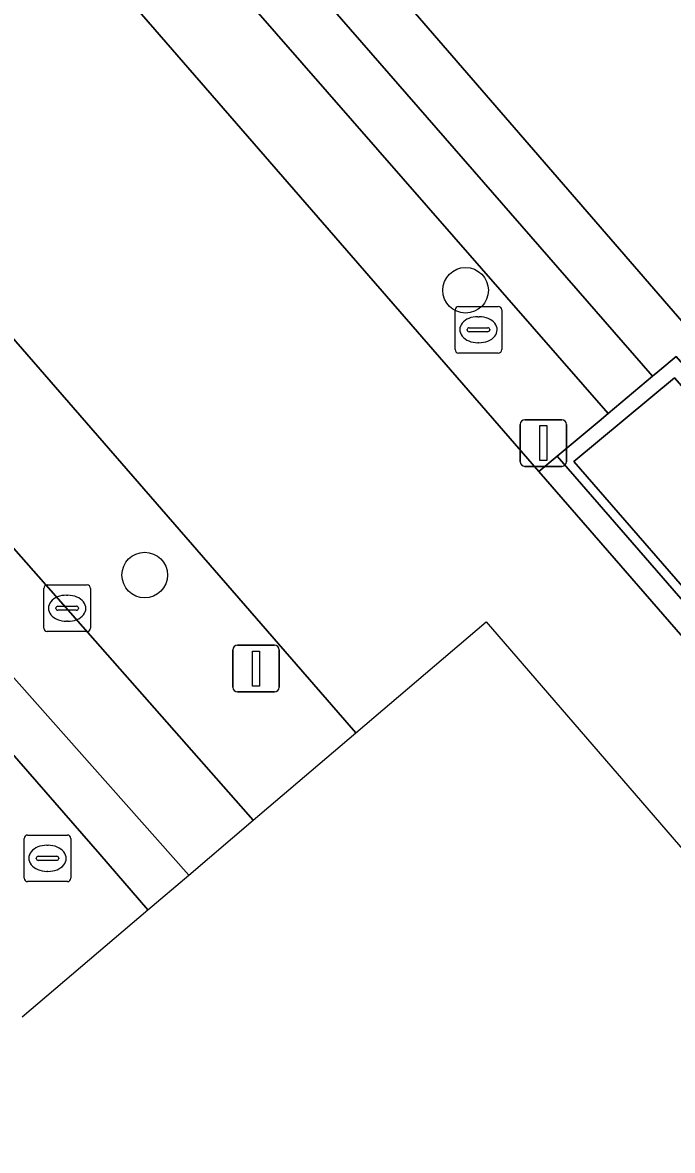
# Model space of a CAD drawing. Extents: x 155887 to 156869, y 383880 to 384678.
# Drawn here: x 156506.07 to 156520.01, y 384037.2 to 384061.4 of the extents above; entities that cross this region are included whole.
import ezdxf

# ---------------------------------------------------------------- set-up
doc = ezdxf.new("R2010")
doc.units = 0
for name, color, linetype in [('IMGEO_Berm_groen', 7, 'Continuous'), ('IMGEO_Boom', 7, 'Continuous'), ('IMGEO_Fietspad_gesloten', 7, 'Continuous'), ('IMGEO_Greppel_droge_sloot', 7, 'Continuous'), ('IMGEO_Kolk', 7, 'Continuous'), ('IMGEO_Lichtmast', 7, 'Continuous'), ('IMGEO_Muur', 7, 'Continuous'), ('IMGEO_OVBaan_gesloten', 7, 'Continuous'), ('IMGEO_Rijbaan_lokaal_gesloten', 7, 'Continuous'), ('IMGEO_Rioolput', 7, 'Continuous'), ('IMGEO_Voetpad_open', 7, 'Continuous')]:
    doc.layers.add(name, color=color, linetype=linetype)

msp = doc.modelspace()

# ---------------------------------------------------------------- linework, layer by layer
at = {"layer": 'IMGEO_Berm_groen'}
for points in [[(156500, 384076.291), (156519.582, 384053.811), (156519.694, 384053.905), (156520.089, 384054.231), (156526.869, 384046.46), (156526.954, 384046.545), (156527.288, 384046.812), (156520.535, 384054.614), (156504.298, 384073.374)], [(156500, 384071.498), (156517.145, 384051.764), (156517.539, 384052.094), (156518.435, 384052.844), (156518.628, 384053.007), (156500, 384074.342)], [(156500, 384056.78), (156511.018, 384044.283), (156513.218, 384046.155), (156500, 384061.368)], [(156500, 384052.421), (156507.724, 384043.553), (156508.758, 384042.359), (156509.636, 384043.106), (156500, 384053.967)]]:
    msp.add_lwpolyline(points, dxfattribs=at)
at = {"layer": 'IMGEO_Boom'}
for centre in [(156515.572, 384055.651), (156508.689, 384049.542)]:
    msp.add_circle(centre, 0.489, dxfattribs=at)
at = {"layer": 'IMGEO_Fietspad_gesloten'}
msp.add_lwpolyline([(156506.058, 384040.061), (156508.758, 384042.359), (156507.724, 384043.553), (156500, 384052.421), (156466.101, 384091.342), (156424.652, 384138.668), (156398.32, 384169.108), (156396.966, 384170.684), (156396.472, 384171.244), (156383.046, 384186.749), (156379.528, 384190.847)], dxfattribs=at)
at = {"layer": 'IMGEO_Greppel_droge_sloot'}
for points in [[(156519.582, 384053.811), (156500, 384076.291), (156482.527, 384096.349), (156446.804, 384137.574), (156406.998, 384183.444), (156399.832, 384191.076), (156396.295, 384193.376), (156445.697, 384136.86), (156481.572, 384095.447), (156500, 384074.342), (156518.628, 384053.007)], [(156509.636, 384043.106), (156511.018, 384044.283), (156500, 384056.78), (156495.233, 384062.187), (156473.933, 384086.903), (156471.811, 384088.508), (156471.129, 384087.831), (156471.994, 384086.237), (156494.009, 384060.719), (156500, 384053.967)]]:
    msp.add_lwpolyline(points, close=True, dxfattribs=at)
at = {"layer": 'IMGEO_Kolk'}
for p, q in [((156515.347, 384054.379), (156515.347, 384055.231)), ((156515.422, 384055.305), (156516.274, 384055.305)), ((156516.348, 384055.231), (156516.348, 384054.379)), ((156515.835, 384055.085), (156515.86, 384055.085)), ((156515.606, 384054.799), (156515.606, 384054.811)), ((156516.044, 384054.762), (156515.646, 384054.762)), ((156515.649, 384054.848), (156516.047, 384054.848)), ((156516.09, 384054.811), (156516.09, 384054.799)), ((156515.858, 384054.525), (156515.833, 384054.525)), ((156516.274, 384054.305), (156515.422, 384054.305)), ((156506.525, 384048.403), (156506.525, 384049.255)), ((156506.6, 384049.329), (156507.452, 384049.329)), ((156507.526, 384049.255), (156507.526, 384048.403)), ((156507.013, 384049.109), (156507.038, 384049.109)), ((156506.784, 384048.823), (156506.784, 384048.835)), ((156507.222, 384048.786), (156506.824, 384048.786)), ((156506.827, 384048.872), (156507.225, 384048.872)), ((156507.268, 384048.835), (156507.268, 384048.823)), ((156507.036, 384048.549), (156507.011, 384048.549)), ((156507.452, 384048.329), (156506.6, 384048.329))]:
    msp.add_line(p, q, dxfattribs=at)
for points in [[(156515.347, 384054.379), (156515.347, 384055.231)], [(156515.422, 384055.305), (156516.274, 384055.305)], [(156516.348, 384055.231), (156516.348, 384054.379)], [(156516.274, 384054.305), (156515.422, 384054.305)], [(156506.525, 384048.403), (156506.525, 384049.255)], [(156506.6, 384049.329), (156507.452, 384049.329)], [(156507.526, 384049.255), (156507.526, 384048.403)], [(156507.452, 384048.329), (156506.6, 384048.329)]]:
    msp.add_lwpolyline(points, dxfattribs=at)
for centre, radius, start, end in [((156515.424, 384055.229), 0.0765, 91.552, 178.448), ((156515.424, 384055.229), 0.0765, 91.552, 178.448), ((156516.272, 384055.229), 0.0765, 1.552, 88.448), ((156516.272, 384055.229), 0.0765, 1.552, 88.448), ((156515.646, 384054.808), 0.0403, 85.8775, 175.7526), ((156515.643, 384054.798), 0.0366, 178.938, 274.7102), ((156516.047, 384054.805), 0.043, 264.8664, 352.4533), ((156516.051, 384054.81), 0.0386, 1.7309, 96.639), ((156515.424, 384054.381), 0.0765, 181.552, 268.448), ((156515.424, 384054.381), 0.0765, 181.552, 268.448), ((156516.272, 384054.381), 0.0765, 271.552, 358.448), ((156516.272, 384054.381), 0.0765, 271.552, 358.448), ((156506.602, 384049.253), 0.0765, 91.552, 178.448), ((156506.602, 384049.253), 0.0765, 91.552, 178.448), ((156507.45, 384049.253), 0.0765, 1.552, 88.448), ((156507.45, 384049.253), 0.0765, 1.552, 88.448), ((156506.824, 384048.832), 0.0403, 85.8775, 175.7526), ((156506.821, 384048.822), 0.0366, 178.938, 274.7102), ((156507.225, 384048.829), 0.043, 264.8664, 352.4533), ((156507.229, 384048.834), 0.0386, 1.7309, 96.639), ((156506.602, 384048.405), 0.0765, 181.552, 268.448), ((156506.602, 384048.405), 0.0765, 181.552, 268.448), ((156507.45, 384048.405), 0.0765, 271.552, 358.448), ((156507.45, 384048.405), 0.0765, 271.552, 358.448)]:
    msp.add_arc(centre, radius, start, end, dxfattribs=at)
for centre, major_axis, ratio, start_param, end_param in [((156515.834, 384054.805), (-0.387, 0.002), 0.722429, 4.712389, 7.853982), ((156515.859, 384054.805), (-0.39, 0.002), 0.717154, 1.570796, 4.712389), ((156507.012, 384048.829), (-0.387, 0.002), 0.722429, 4.712389, 7.853982), ((156507.037, 384048.829), (-0.39, 0.002), 0.717154, 1.570796, 4.712389)]:
    msp.add_ellipse(centre, major_axis=major_axis, ratio=ratio, start_param=start_param, end_param=end_param, dxfattribs=at)
at = {"layer": 'IMGEO_Lichtmast'}
for p, q in [((156516.744, 384051.974), (156516.744, 384052.774)), ((156516.744, 384052.774), (156516.744, 384051.974)), ((156516.844, 384052.874), (156517.634, 384052.874)), ((156517.634, 384052.874), (156516.844, 384052.874)), ((156517.734, 384052.774), (156517.734, 384051.974)), ((156517.734, 384051.974), (156517.734, 384052.774)), ((156517.634, 384051.874), (156516.844, 384051.874)), ((156516.844, 384051.874), (156517.634, 384051.874)), ((156510.582, 384047.135), (156510.582, 384047.935)), ((156510.582, 384047.935), (156510.582, 384047.135)), ((156510.682, 384048.035), (156511.472, 384048.035)), ((156511.472, 384048.035), (156510.682, 384048.035)), ((156511.572, 384047.935), (156511.572, 384047.135)), ((156511.572, 384047.135), (156511.572, 384047.935)), ((156511.472, 384047.035), (156510.682, 384047.035)), ((156510.682, 384047.035), (156511.472, 384047.035))]:
    msp.add_line(p, q, dxfattribs=at)
for points in [[(156517.164, 384052.749), (156517.314, 384052.749), (156517.314, 384051.999), (156517.164, 384051.999), (156517.164, 384052.749)], [(156511.002, 384047.91), (156511.152, 384047.91), (156511.152, 384047.16), (156511.002, 384047.16), (156511.002, 384047.91)]]:
    msp.add_lwpolyline(points, dxfattribs=at)
for centre, start, end in [((156516.844, 384052.774), 90, 180), ((156516.844, 384052.774), 90, 180), ((156517.634, 384052.774), 0, 90), ((156517.634, 384052.774), 360, 90), ((156516.844, 384051.974), 180, 270), ((156516.844, 384051.974), 180, 270), ((156517.634, 384051.974), 270, 0), ((156517.634, 384051.974), 270, 0), ((156510.682, 384047.935), 90, 180), ((156510.682, 384047.935), 90, 180), ((156511.472, 384047.935), 0, 90), ((156511.472, 384047.935), 360, 90), ((156510.682, 384047.135), 180, 270), ((156510.682, 384047.135), 180, 270), ((156511.472, 384047.135), 270, 0), ((156511.472, 384047.135), 270, 0)]:
    msp.add_arc(centre, 0.1, start, end, dxfattribs=at)
at = {"layer": 'IMGEO_Muur'}
msp.add_lwpolyline([(156526.869, 384046.46), (156520.089, 384054.231), (156519.694, 384053.905), (156519.582, 384053.811), (156518.628, 384053.007), (156518.435, 384052.844), (156517.539, 384052.094), (156524.307, 384044.294), (156524.456, 384044.429), (156517.897, 384051.976), (156520.052, 384053.774), (156526.632, 384046.255)], close=True, dxfattribs=at)
at = {"layer": 'IMGEO_OVBaan_gesloten'}
msp.add_lwpolyline([(156500, 384061.368), (156513.218, 384046.155), (156516.017, 384048.538), (156657.549, 383884.637), (156660.479, 383886.538), (156657.48, 383890.128), (156649.574, 383899.314), (156634.845, 383916.306), (156562.118, 384000), (156526.643, 384040.832), (156517.145, 384051.764), (156500, 384071.498)], dxfattribs=at)
at = {"layer": 'IMGEO_Rijbaan_lokaal_gesloten'}
msp.add_lwpolyline([(156504.298, 384073.374), (156520.535, 384054.614), (156527.288, 384046.812), (156528.598, 384045.292), (156528.617, 384045.27), (156530.033, 384043.663), (156567.998, 384000), (156646.206, 383910.051), (156646.375, 383909.933), (156646.315, 383909.821)], dxfattribs=at)
at = {"layer": 'IMGEO_Rioolput'}
for p, q in [((156506.103, 384043.038), (156506.103, 384043.89)), ((156506.178, 384043.964), (156507.03, 384043.964)), ((156507.104, 384043.89), (156507.104, 384043.038)), ((156506.591, 384043.744), (156506.616, 384043.744)), ((156506.362, 384043.458), (156506.362, 384043.47)), ((156506.8, 384043.421), (156506.402, 384043.421)), ((156506.405, 384043.507), (156506.803, 384043.507)), ((156506.846, 384043.47), (156506.846, 384043.458)), ((156506.614, 384043.184), (156506.589, 384043.184)), ((156507.03, 384042.964), (156506.178, 384042.964))]:
    msp.add_line(p, q, dxfattribs=at)
for points in [[(156506.103, 384043.038), (156506.103, 384043.89)], [(156506.178, 384043.964), (156507.03, 384043.964)], [(156507.104, 384043.89), (156507.104, 384043.038)], [(156507.03, 384042.964), (156506.178, 384042.964)]]:
    msp.add_lwpolyline(points, dxfattribs=at)
for centre, radius, start, end in [((156506.18, 384043.888), 0.0765, 91.552, 178.448), ((156506.18, 384043.888), 0.0765, 91.552, 178.448), ((156507.028, 384043.888), 0.0765, 1.552, 88.448), ((156507.028, 384043.888), 0.0765, 1.552, 88.448), ((156506.402, 384043.467), 0.0403, 85.8775, 175.7526), ((156506.399, 384043.457), 0.0366, 178.938, 274.7102), ((156506.803, 384043.464), 0.043, 264.8664, 352.4533), ((156506.807, 384043.469), 0.0386, 1.7309, 96.639), ((156506.18, 384043.04), 0.0765, 181.552, 268.448), ((156506.18, 384043.04), 0.0765, 181.552, 268.448), ((156507.028, 384043.04), 0.0765, 271.552, 358.448), ((156507.028, 384043.04), 0.0765, 271.552, 358.448)]:
    msp.add_arc(centre, radius, start, end, dxfattribs=at)
for centre, major_axis, ratio, start_param, end_param in [((156506.59, 384043.464), (-0.387, 0.002), 0.722429, 4.712389, 7.853982), ((156506.615, 384043.464), (-0.39, 0.002), 0.717154, 1.570796, 4.712389)]:
    msp.add_ellipse(centre, major_axis=major_axis, ratio=ratio, start_param=start_param, end_param=end_param, dxfattribs=at)
at = {"layer": 'IMGEO_Voetpad_open'}
msp.add_lwpolyline([(156520.228, 384051.315), (156520.391, 384051.435), (156526.938, 384043.908), (156528.18, 384044.944), (156528.598, 384045.292), (156527.288, 384046.812), (156526.954, 384046.545), (156526.869, 384046.46), (156526.632, 384046.255), (156520.052, 384053.774), (156517.897, 384051.976), (156524.456, 384044.429), (156524.307, 384044.294), (156517.539, 384052.094), (156517.145, 384051.764), (156526.643, 384040.832), (156527.383, 384041.446), (156527.191, 384041.684), (156528.003, 384042.363), (156526.991, 384043.529)], close=True, dxfattribs=at)

doc.saveas('drawing.dxf')
